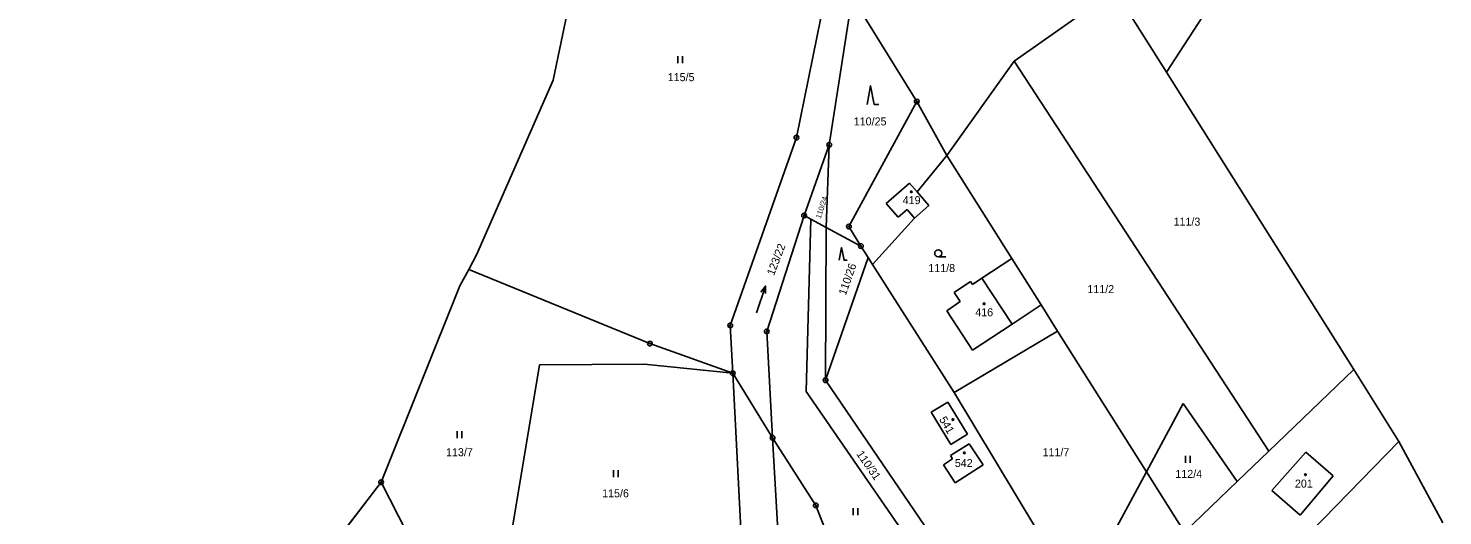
# Model space of a CAD drawing. Extents: x -445050 to -440454, y -1134563 to -1129741.
# Drawn here: x -442043.2 to -441742.8, y -1130021.2 to -1129917.7 of the extents above; entities that cross this region are included whole.
import ezdxf

# ---------------------------------------------------------------- set-up
doc = ezdxf.new("R2010")
doc.units = 0
for name, color, linetype in [('Vrstva 1', 7, 'Continuous'), ('Vrstva 13', 7, 'Continuous'), ('Vrstva 18', 7, 'Continuous'), ('Vrstva 19', 7, 'Continuous'), ('Vrstva 24', 7, 'Continuous'), ('Vrstva 25', 7, 'Continuous'), ('Vrstva 3', 7, 'Continuous'), ('Vrstva 37', 7, 'Continuous'), ('Vrstva 4', 7, 'Continuous'), ('Vrstva 52', 7, 'Continuous')]:
    doc.layers.add(name, color=color, linetype=linetype)

msp = doc.modelspace()

# ---------------------------------------------------------------- linework, layer by layer
at = {"layer": 'Vrstva 1'}
for points in [[(-441747.29, -1129843.65), (-441801.46, -1129927.04)], [(-441868.23, -1129911.04), (-441873.11, -1129942.42)], [(-441868.23, -1129911.04), (-441854.5, -1129933.25)], [(-441812.45, -1129909.61), (-441833.86, -1129924.66)], [(-441812.45, -1129909.61), (-441801.46, -1129927.04)], [(-441880.06, -1129940.9), (-441874.92, -1129915.47)], [(-441848.13, -1129944.73), (-441833.86, -1129924.66)], [(-441833.86, -1129924.66), (-441779.73, -1130007.51)], [(-441801.46, -1129927.04), (-441761.67, -1129990.15)], [(-441854.5, -1129933.25), (-441868.93, -1129959.81)], [(-441854.5, -1129933.25), (-441848.13, -1129944.73)], [(-441894.12, -1129980.8), (-441880.06, -1129940.9)], [(-441873.11, -1129942.42), (-441878.45, -1129957.46)], [(-441873.78, -1129959.98), (-441873.11, -1129942.42)], [(-441854.46, -1129952.45), (-441848.13, -1129944.73)], [(-441848.13, -1129944.73), (-441834.35, -1129966.58)], [(-441851.94, -1129955.36), (-441854.46, -1129952.45)], [(-441851.94, -1129955.36), (-441854.98, -1129958)], [(-441886.39, -1129982.07), (-441878.45, -1129957.46)], [(-441878.45, -1129957.46), (-441877, -1129958.24)], [(-441877, -1129958.24), (-441878.01, -1129994.87)], [(-441877, -1129958.24), (-441873.78, -1129959.98)], [(-441854.98, -1129958), (-441863.89, -1129967.86)], [(-441873.89, -1129992.45), (-441873.78, -1129959.98)], [(-441873.78, -1129959.98), (-441866.38, -1129963.96)], [(-441868.93, -1129959.81), (-441866.38, -1129963.96)], [(-441866.38, -1129963.96), (-441864.82, -1129966.41)], [(-441873.89, -1129992.45), (-441864.82, -1129966.41)], [(-441864.82, -1129966.41), (-441863.89, -1129967.86)], [(-441863.89, -1129967.86), (-441846.6, -1129995.04)], [(-441840.66, -1129970.76), (-441834.35, -1129966.58)], [(-441834.35, -1129966.58), (-441828.11, -1129976.47)], [(-441949.67, -1129968.93), (-441911.19, -1129984.68)], [(-441842.67, -1129972.09), (-441840.66, -1129970.76)], [(-441846.6, -1129973.83), (-441843.12, -1129971.46)], [(-441845.3, -1129975.74), (-441846.6, -1129973.83)], [(-441843.12, -1129971.46), (-441842.67, -1129972.09)], [(-441848.16, -1129977.69), (-441845.3, -1129975.74)], [(-441828.11, -1129976.47), (-441834.23, -1129980.51)], [(-441828.11, -1129976.47), (-441824.62, -1129982)], [(-441842.64, -1129986.06), (-441848.16, -1129977.69)], [(-441893.6, -1129990.98), (-441894.12, -1129980.8)], [(-441886.39, -1129982.07), (-441885.14, -1130004.67)], [(-441824.62, -1129982), (-441846.6, -1129995.04)], [(-441834.23, -1129980.51), (-441842.64, -1129986.06)], [(-441824.62, -1129982), (-441805.74, -1130011.93)], [(-441911.19, -1129984.68), (-441893.6, -1129990.98)], [(-441945.61, -1130055.1), (-441934.65, -1129989.2)], [(-441934.65, -1129989.2), (-441912.41, -1129989.03)], [(-441912.41, -1129989.03), (-441893.6, -1129990.98)], [(-441893.6, -1129990.98), (-441885.14, -1130004.67)], [(-441893.6, -1129990.98), (-441891.33, -1130035.12)], [(-441779.73, -1130007.51), (-441761.67, -1129990.15)], [(-441761.67, -1129990.15), (-441752.14, -1130005.46)], [(-441878.01, -1129994.87), (-441833.91, -1130058.88)], [(-441830.62, -1130055.93), (-441873.89, -1129992.45)], [(-441846.6, -1129995.04), (-441820.2, -1130038.8)], [(-441851.44, -1129999.25), (-441847.93, -1129997.14)], [(-441847.93, -1129997.14), (-441843.77, -1130003.92)], [(-441805.74, -1130011.93), (-441797.93, -1129997.4)], [(-441797.93, -1129997.4), (-441786.43, -1130013.95)], [(-441847.31, -1130006.13), (-441851.44, -1129999.25)], [(-441843.77, -1130003.92), (-441847.31, -1130006.13)], [(-441885.14, -1130004.67), (-441875.98, -1130019.05)], [(-441885.14, -1130004.67), (-441882.52, -1130050.09)], [(-441847.35, -1130008.47), (-441843.41, -1130005.97)], [(-441843.41, -1130005.97), (-441840.44, -1130010.39)], [(-441752.14, -1130005.46), (-441797.51, -1130052.06)], [(-441752.14, -1130005.46), (-441742.8, -1130022.71)], [(-441848.86, -1130010.41), (-441846.91, -1130009.15)], [(-441846.91, -1130009.15), (-441847.35, -1130008.47)], [(-441786.43, -1130013.95), (-441779.73, -1130007.51)], [(-441779.06, -1130015.88), (-441771.86, -1130007.7)], [(-441771.86, -1130007.7), (-441766.08, -1130012.79)], [(-441846.39, -1130014.24), (-441848.86, -1130010.41)], [(-441840.44, -1130010.39), (-441846.39, -1130014.24)], [(-441820.2, -1130038.8), (-441805.74, -1130011.93)], [(-441805.74, -1130011.93), (-441797.66, -1130024.74)], [(-441766.08, -1130012.79), (-441773.06, -1130021.09)], [(-441968.28, -1130014.12), (-441946.05, -1130057.72)], [(-441797.66, -1130024.74), (-441786.43, -1130013.95)], [(-441773.06, -1130021.09), (-441779.06, -1130015.88)], [(-441875.98, -1130019.05), (-441870.09, -1130034.1)]]:
    msp.add_lwpolyline(points, dxfattribs=at)
at = {"layer": 'Vrstva 13'}
for points in [[(-441931.73, -1129928.7), (-441926.71, -1129904.58)], [(-441947.95, -1129965.69), (-441931.73, -1129928.7)], [(-441947.95, -1129965.69), (-441949.67, -1129968.93)], [(-441949.67, -1129968.93), (-441951.57, -1129972.43)], [(-441951.57, -1129972.43), (-441968.28, -1130014.12)], [(-441968.28, -1130014.12), (-441981.34, -1130031.18)]]:
    msp.add_lwpolyline(points, dxfattribs=at)
at = {"layer": 'Vrstva 24'}
for centre, radius in [((-441854.5, -1129933.25), 0.5), ((-441854.5, -1129933.25), 0.1), ((-441880.06, -1129940.9), 0.5), ((-441880.06, -1129940.9), 0.1), ((-441873.11, -1129942.42), 0.5), ((-441873.11, -1129942.42), 0.1), ((-441878.45, -1129957.46), 0.5), ((-441878.45, -1129957.46), 0.1), ((-441868.93, -1129959.81), 0.5), ((-441868.93, -1129959.81), 0.1), ((-441866.38, -1129963.96), 0.5), ((-441866.38, -1129963.96), 0.1), ((-441894.12, -1129980.8), 0.5), ((-441894.12, -1129980.8), 0.1), ((-441886.39, -1129982.07), 0.5), ((-441886.39, -1129982.07), 0.1), ((-441911.19, -1129984.68), 0.5), ((-441911.19, -1129984.68), 0.1), ((-441893.6, -1129990.98), 0.5), ((-441893.6, -1129990.98), 0.1), ((-441873.89, -1129992.45), 0.5), ((-441873.89, -1129992.45), 0.1), ((-441885.14, -1130004.67), 0.5), ((-441885.14, -1130004.67), 0.1), ((-441968.28, -1130014.12), 0.5), ((-441968.28, -1130014.12), 0.1), ((-441875.98, -1130019.05), 0.5), ((-441875.98, -1130019.05), 0.1)]:
    msp.add_circle(centre, radius, dxfattribs=at)
at = {"layer": 'Vrstva 25'}
for p, q in [((-441905.27, -1129925.08), (-441905.27, -1129923.58)), ((-441904.27, -1129925.08), (-441904.27, -1129923.58)), ((-441849.95, -1129966.25), (-441848.35, -1129966.25)), ((-441952.15, -1130004.76), (-441952.15, -1130003.26)), ((-441951.15, -1130004.76), (-441951.15, -1130003.26)), ((-441797.42, -1130010.03), (-441797.42, -1130008.53)), ((-441796.42, -1130010.03), (-441796.42, -1130008.53)), ((-441918.95, -1130013.06), (-441918.95, -1130011.56)), ((-441917.95, -1130013.06), (-441917.95, -1130011.56)), ((-441868.03, -1130021.1), (-441868.03, -1130019.6)), ((-441867.03, -1130021.1), (-441867.03, -1130019.6))]:
    msp.add_line(p, q, dxfattribs=at)
for points in [[(-441865.05, -1129933.9), (-441864.35, -1129929.9), (-441863.55, -1129933.9), (-441862.55, -1129933.9)], [(-441870.97, -1129966.95), (-441870.5, -1129964.27), (-441869.96, -1129966.95), (-441869.29, -1129966.95)], [(-441888.52, -1129978.16), (-441886.66, -1129972.46), (-441887.6, -1129973.73)], [(-441886.66, -1129972.46), (-441886.65, -1129974.04)]]:
    msp.add_lwpolyline(points, dxfattribs=at)
for centre, radius in [((-441855.66, -1129952.43), 0.175), ((-441849.95, -1129965.5), 0.75), ((-441840.21, -1129976.22), 0.175), ((-441846.84, -1130000.8), 0.175), ((-441844.42, -1130007.89), 0.175), ((-441771.95, -1130012.52), 0.175)]:
    msp.add_circle(centre, radius, dxfattribs=at)
at = {"layer": 'Vrstva 3'}
for points in [[(-441861, -1129954.9), (-441856.06, -1129950.61)], [(-441854.46, -1129952.45), (-441856.06, -1129950.61)], [(-441851.94, -1129955.36), (-441854.46, -1129952.45)], [(-441858.46, -1129957.83), (-441861, -1129954.9)], [(-441856.56, -1129956.18), (-441858.46, -1129957.83)], [(-441854.98, -1129958), (-441856.56, -1129956.18)], [(-441851.94, -1129955.36), (-441854.98, -1129958)], [(-441842.67, -1129972.09), (-441840.66, -1129970.76)], [(-441840.66, -1129970.76), (-441834.23, -1129980.51)], [(-441846.6, -1129973.83), (-441843.12, -1129971.46)], [(-441845.3, -1129975.74), (-441846.6, -1129973.83)], [(-441843.12, -1129971.46), (-441842.67, -1129972.09)], [(-441848.16, -1129977.69), (-441845.3, -1129975.74)], [(-441842.64, -1129986.06), (-441848.16, -1129977.69)], [(-441834.23, -1129980.51), (-441842.64, -1129986.06)], [(-441851.44, -1129999.25), (-441847.93, -1129997.14)], [(-441847.93, -1129997.14), (-441843.77, -1130003.92)], [(-441847.31, -1130006.13), (-441851.44, -1129999.25)], [(-441843.77, -1130003.92), (-441847.31, -1130006.13)], [(-441847.35, -1130008.47), (-441843.41, -1130005.97)], [(-441843.41, -1130005.97), (-441840.44, -1130010.39)], [(-441848.86, -1130010.41), (-441846.91, -1130009.15)], [(-441846.91, -1130009.15), (-441847.35, -1130008.47)], [(-441779.06, -1130015.88), (-441771.86, -1130007.7)], [(-441771.86, -1130007.7), (-441766.08, -1130012.79)], [(-441846.39, -1130014.24), (-441848.86, -1130010.41)], [(-441840.44, -1130010.39), (-441846.39, -1130014.24)], [(-441766.08, -1130012.79), (-441773.06, -1130021.09)], [(-441773.06, -1130021.09), (-441779.06, -1130015.88)]]:
    msp.add_lwpolyline(points, dxfattribs=at)
at = {"layer": 'Vrstva 37'}
for centre in [(-441855.66, -1129952.43), (-441840.21, -1129976.22), (-441846.84, -1130000.8), (-441844.42, -1130007.89), (-441771.95, -1130012.52)]:
    msp.add_circle(centre, 0.175, dxfattribs=at)
at = {"layer": 'Vrstva 4'}
for points in [[(-441861, -1129954.9), (-441856.06, -1129950.61)], [(-441854.46, -1129952.45), (-441856.06, -1129950.61)], [(-441858.46, -1129957.83), (-441861, -1129954.9)], [(-441856.56, -1129956.18), (-441858.46, -1129957.83)], [(-441854.98, -1129958), (-441856.56, -1129956.18)], [(-441840.66, -1129970.76), (-441834.23, -1129980.51)]]:
    msp.add_lwpolyline(points, dxfattribs=at)
at = {"layer": 'Vrstva 52'}
msp.add_lwpolyline([(-442043.23, -1130091.53), (-442040.49, -1130089.83), (-442039.92, -1130089.47), (-442039.17, -1130089.01), (-442023.03, -1130078.94), (-442021.83, -1130078.19), (-442012.81, -1130071.6), (-442003.19, -1130064.95), (-442000.52, -1130061.9), (-441981.34, -1130031.18), (-441979.75, -1130029.1), (-441968.28, -1130014.12), (-441967.99, -1130013.39), (-441951.57, -1129972.43), (-441949.67, -1129968.93), (-441947.95, -1129965.69), (-441931.73, -1129928.7), (-441926.71, -1129904.58)], dxfattribs=at)

# ---------------------------------------------------------------- texts
at = {"layer": 'Vrstva 18'}
for s, p in [('115/5', (-441907.41, -1129928.92)), ('110/25', (-441867.9, -1129938.32)), ('111/3', (-441799.97, -1129959.62)), ('111/8', (-441852.06, -1129969.47)), ('111/2', (-441818.28, -1129973.94)), ('113/7', (-441954.5, -1130008.59)), ('111/7', (-441827.8, -1130008.59)), ('112/4', (-441799.59, -1130013.2)), ('115/6', (-441921.34, -1130017.32))]:
    msp.add_text(s, height=1.7, dxfattribs=at).set_placement(p)
for s, height, rotation, p in [('110/24', 1.14, 72.1245, (-441874.93, -1129958.23)), ('123/22', 1.7, 68.9346, (-441884.85, -1129970.33)), ('110/26', 1.7, 70.7049, (-441869.59, -1129974.54)), ('110/31', 1.7, 305.0883, (-441867.42, -1130008.15))]:
    msp.add_text(s, height=height, rotation=rotation, dxfattribs=at).set_placement(p)
at = {"layer": 'Vrstva 19'}
for s, p in [('419', (-441857.5, -1129955.05)), ('416', (-441842.09, -1129978.87)), ('542', (-441846.43, -1130010.89)), ('201', (-441774.19, -1130015.26))]:
    msp.add_text(s, height=1.7, dxfattribs=at).set_placement(p)
msp.add_text('541', height=1.7, rotation=300.6186, dxfattribs=at).set_placement((-441849.82, -1130000.76))

doc.saveas('drawing.dxf')
